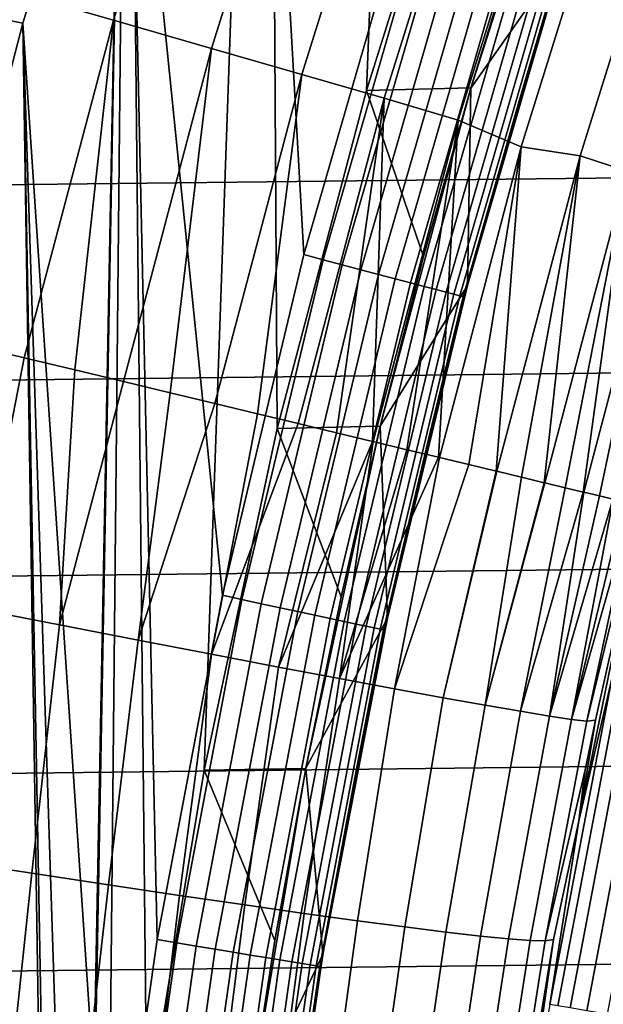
# Model space of a CAD drawing. Header units: metres. Extents: x -109 to 109, y -342 to 66.
# Tile 218 of 512: x -22.61 to -20.85, y 3.48 to 6.45. Entities that reach past the tile are written whole.
import ezdxf

# ---------------------------------------------------------------- set-up
doc = ezdxf.new("R2010")
doc.units = ezdxf.units.M
doc.layers.add('solid_K_24_62_16_000B91', color=7, linetype='CONTINUOUS')

msp = doc.modelspace()

# ---------------------------------------------------------------- linework, layer by layer
at = {"layer": 'solid_K_24_62_16_000B91'}
for points in [[(-21.567345, 6.233163, 34.599998), (-21.835815, 5.215312, 34.599998), (-21.863462, 9.653958, 34.599998), (-21.394461, 10.65304, 34.599998)], [(-21.2516, 7.23684, 34.599998), (-21.567345, 6.233163, 34.599998), (-21.394461, 10.65304, 34.599998)], [(-22.056339, 4.185711, 34.599998), (-22.228233, 3.147742, 34.599998), (-22.2861, 8.633621, 34.599998), (-21.863462, 9.653958, 34.599998)], [(-21.835815, 5.215312, 34.599998), (-22.056339, 4.185711, 34.599998), (-21.863462, 9.653958, 34.599998)], [(-21.462826, 6.752563, 34), (-21.495047, 9.498048, 34), (-21.911016, 8.494546, 34), (-21.755768, 5.739033, 34)], [(-22.450001, 0, 34.599998), (-22.661114, -7.594989, 34.599998), (-22.661114, 7.594989, 34.599998), (-22.2861, 8.633621, 34.599998)], [(-22.425337, 1.052007, 34.599998), (-22.450001, 0, 34.599998), (-22.2861, 8.633621, 34.599998)], [(-22.351341, 2.102394, 34.599998), (-22.425337, 1.052007, 34.599998), (-22.2861, 8.633621, 34.599998)], [(-22.228233, 3.147742, 34.599998), (-22.351341, 2.102394, 34.599998), (-22.2861, 8.633621, 34.599998)], [(-21.755768, 5.739033, 34), (-21.911016, 8.494546, 34), (-22.280167, 7.472891, 34), (-22.000879, 4.712881, 34)], [(-22.014547, 7.448311, -23.93474), (-22.328978, 6.444722, -23.93474), (-22.646284, 6.536298, -23.561533), (-22.327387, 7.554149, -23.561533)], [(-22.66087, 6.447574, 33.996353), (-22.601711, 6.435259, 34), (-22.280167, 7.472891, 34), (-22.338919, 7.487251, 33.996353)], [(-22.197618, 3.676365, 34), (-22.280167, 7.472891, 34), (-22.601711, 6.435259, 34), (-22.345552, 2.631767, 34)], [(-22.197618, 3.676365, 34), (-22.000879, 4.712881, 34), (-22.280167, 7.472891, 34)], [(-21.72349, 7.349842, -24.327097), (-22.033762, 6.359521, -24.327097), (-22.328978, 6.444722, -23.93474), (-22.014547, 7.448311, -23.93474)], [(-21.455261, 7.259097, -24.737186), (-21.761702, 6.281004, -24.737186), (-22.033762, 6.359521, -24.327097), (-21.72349, 7.349842, -24.327097)], [(-21.761702, 6.281004, -24.737186), (-21.455261, 7.259097, -24.737186), (-21.210829, 7.176402, -25.16353), (-21.513781, 6.209454, -25.16353)], [(-21.098301, 6.744196, 34.900002), (-21.252729, 6.240513, 34.900002), (-21.567345, 6.233163, 34.599998), (-21.2516, 7.23684, 34.599998)], [(-20.931759, 7.244581, 37.599998), (-20.975798, 6.634449, 37.75), (-21.252768, 6.240382, 37.599998)], [(-20.931759, 7.244581, 37.599998), (-21.252768, 6.240382, 37.599998), (-21.098301, 6.744196, 34.900002), (-20.93185, 7.244319, 34.900002)], [(-21.291193, 6.144074, -25.604593), (-21.513781, 6.209454, -25.16353), (-21.210829, 7.176402, -25.16353), (-20.991779, 7.09998, -25.604593)], [(-21.101078, 6.06309, -26.058783), (-21.291193, 6.144074, -25.604593), (-20.991779, 7.09998, -25.604593), (-20.813522, 6.986693, -26.058783)], [(25.51819, 7.081523, 84.926178), (-25.674267, 6.49876, 84.926178), (-25.817019, 5.912654, 84.926178), (25.674263, 6.498771, 84.926178)], [(-20.630579, 6.973846, -26.524464), (-20.924139, 6.036203, -26.524464), (-21.101078, 6.06309, -26.058783), (-20.813522, 6.986693, -26.058783)], [(-20.782179, 5.989999, -26.999956), (-20.924139, 6.036203, -26.524464), (-20.630579, 6.973846, -26.524464), (-20.492464, 6.916501, -26.999956)], [(-21.697645, 5.723091, 34.003647), (-21.405542, 6.733819, 34.003647), (-21.462826, 6.752563, 34), (-21.755768, 5.739033, 34)], [(-21.405542, 6.733819, 34.003647), (-21.697645, 5.723091, 34.003647), (-21.640162, 5.70793, 34.014545), (-21.348833, 6.715979, 34.014545)], [(-21.252768, 6.240382, 37.599998), (-21.252729, 6.240513, 34.900002), (-21.098301, 6.744196, 34.900002)], [(-21.348833, 6.715979, 34.014545), (-21.640162, 5.70793, 34.014545), (-21.584372, 5.693214, 34.032536), (-21.293795, 6.698665, 34.032536)], [(-21.293795, 6.698665, 34.032536), (-21.584372, 5.693214, 34.032536), (-21.531088, 5.679159, 34.057358), (-21.241228, 6.682128, 34.057358)], [(-21.241228, 6.682128, 34.057358), (-21.531088, 5.679159, 34.057358), (-21.481089, 5.665971, 34.088646), (-21.191902, 6.666611, 34.088646)], [(-20.989479, 6.602932, 34.440392), (-21.108845, 6.198116, 34.5), (-20.975798, 6.634449, 37.75), (-20.955366, 6.698703, 34.5)], [(-21.191902, 6.666611, 34.088646), (-21.481089, 5.665971, 34.088646), (-21.435104, 5.653842, 34.125946), (-21.146538, 6.65234, 34.125946)], [(-21.146538, 6.65234, 34.125946), (-21.435104, 5.653842, 34.125946), (-21.393808, 5.64295, 34.168709), (-21.105797, 6.639524, 34.168709)], [(-21.105797, 6.639524, 34.168709), (-21.393808, 5.64295, 34.168709), (-21.357803, 5.633453, 34.216316), (-21.070276, 6.62835, 34.216316)], [(-21.070276, 6.62835, 34.216316), (-21.357803, 5.633453, 34.216316), (-21.327616, 5.625491, 34.268066), (-21.040495, 6.618981, 34.268066)], [(-21.040495, 6.618981, 34.268066), (-21.327616, 5.625491, 34.268066), (-21.303686, 5.619179, 34.323208), (-21.016888, 6.611555, 34.323208)], [(-21.26339, 5.645197, 37.75), (-20.975798, 6.634449, 37.75), (-21.108845, 6.198116, 34.5), (-21.250368, 5.694019, 34.5)], [(-21.252768, 6.240382, 37.599998), (-20.975798, 6.634449, 37.75), (-21.26339, 5.645197, 37.75)], [(-21.016888, 6.611555, 34.323208), (-21.303686, 5.619179, 34.323208), (-21.286364, 5.61461, 34.380928), (-20.999798, 6.606179, 34.380928)], [(-20.999798, 6.606179, 34.380928), (-21.286364, 5.61461, 34.380928), (-21.275904, 5.61185, 34.440392), (-20.989479, 6.602932, 34.440392)], [(-20.989479, 6.602932, 34.440392), (-21.275904, 5.61185, 34.440392), (-21.108845, 6.198116, 34.5)], [(-22.328978, 6.444722, -23.93474), (-22.597681, 5.427935, -23.93474), (-22.755518, 5.465844, -23.745657), (-22.646284, 6.536298, -23.561533)], [(25.674263, 6.498771, 84.926178), (-25.817019, 5.912654, 84.926178), (-25.946384, 5.323495, 84.926178), (25.817017, 5.912664, 84.926178)], [(-22.934462, 5.394136, 33.996353), (-22.874962, 5.383871, 34), (-22.601711, 6.435259, 34), (-22.66087, 6.447574, 33.996353)], [(-22.493813, -0.527507, 34), (-22.601711, 6.435259, 34), (-22.874962, 5.383871, 34), (-22.60173, -6.435195, 34)], [(-22.444357, 1.581382, 34), (-22.345552, 2.631767, 34), (-22.601711, 6.435259, 34)], [(-22.493813, 0.527518, 34), (-22.444357, 1.581382, 34), (-22.601711, 6.435259, 34)], [(-22.493813, -0.527507, 34), (-22.493813, 0.527518, 34), (-22.601711, 6.435259, 34)], [(-22.445433, 5.391369, -24.128613), (-22.597681, 5.427935, -23.93474), (-22.328978, 6.444722, -23.93474)], [(-22.033762, 6.359521, -24.327097), (-22.298912, 5.356178, -24.327097), (-22.445433, 5.391369, -24.128613), (-22.328978, 6.444722, -23.93474)], [(-22.158253, 5.322395, -24.530016), (-22.298912, 5.356178, -24.327097), (-22.033762, 6.359521, -24.327097)], [(-21.761702, 6.281004, -24.737186), (-22.023581, 5.29005, -24.737186), (-22.158253, 5.322395, -24.530016), (-22.033762, 6.359521, -24.327097)], [(-21.895016, 5.259172, -24.948421), (-22.023581, 5.29005, -24.737186), (-21.761702, 6.281004, -24.737186)], [(-21.895016, 5.259172, -24.948421), (-21.761702, 6.281004, -24.737186), (-21.513781, 6.209454, -25.16353), (-21.772675, 5.229789, -25.16353)], [(-21.395182, 5.733126, 34.900002), (-21.525599, 5.222173, 34.900002), (-21.835815, 5.215312, 34.599998), (-21.567345, 6.233163, 34.599998)], [(-21.395182, 5.733126, 34.900002), (-21.567345, 6.233163, 34.599998), (-21.252729, 6.240513, 34.900002)], [(-21.525633, 5.222034, 37.599998), (-21.395182, 5.733126, 34.900002), (-21.252729, 6.240513, 34.900002), (-21.252768, 6.240382, 37.599998)], [(-21.252768, 6.240382, 37.599998), (-21.26339, 5.645197, 37.75), (-21.525633, 5.222034, 37.599998)], [(-21.657902, 5.202224, -25.379908), (-21.772675, 5.229789, -25.16353), (-21.513781, 6.209454, -25.16353)], [(-21.549429, 5.176172, -25.599693), (-21.657902, 5.202224, -25.379908), (-21.513781, 6.209454, -25.16353)], [(-21.291193, 6.144074, -25.604593), (-21.5471, 5.175613, -25.604593), (-21.549429, 5.176172, -25.599693), (-21.513781, 6.209454, -25.16353)], [(-21.275904, 5.61185, 34.440392), (-21.250368, 5.694019, 34.5), (-21.108845, 6.198116, 34.5)], [(-21.445263, 5.151155, -25.827435), (-21.5471, 5.175613, -25.604593), (-21.291193, 6.144074, -25.604593)], [(-21.349897, 5.128251, -26.053284), (-21.445263, 5.151155, -25.827435), (-21.291193, 6.144074, -25.604593)], [(-21.101078, 6.06309, -26.058783), (-21.347672, 5.127717, -26.058783), (-21.349897, 5.128251, -26.053284), (-21.291193, 6.144074, -25.604593)], [(-21.259108, 5.106447, -26.287273), (-21.347672, 5.127717, -26.058783), (-21.101078, 6.06309, -26.058783)], [(-21.177168, 5.086768, -26.518364), (-21.259108, 5.106447, -26.287273), (-21.101078, 6.06309, -26.058783)], [(-20.924139, 6.036203, -26.524464), (-21.175106, 5.086273, -26.524464), (-21.177168, 5.086768, -26.518364), (-21.101078, 6.06309, -26.058783)], [(-21.100109, 5.068262, -26.757771), (-21.175106, 5.086273, -26.524464), (-20.924139, 6.036203, -26.524464)], [(-21.03186, 5.051871, -26.993259), (-21.100109, 5.068262, -26.757771), (-20.924139, 6.036203, -26.524464)], [(-20.782179, 5.989999, -26.999956), (-21.030027, 5.051431, -26.999956), (-21.03186, 5.051871, -26.993259), (-20.924139, 6.036203, -26.524464)], [(-20.96884, 5.036737, -27.237228), (-21.030027, 5.051431, -26.999956), (-20.782179, 5.989999, -26.999956)], [(-20.914501, 5.023688, -27.476259), (-20.96884, 5.036737, -27.237228), (-20.782179, 5.989999, -26.999956)], [(-20.666603, 5.956263, -27.483545), (-20.912958, 5.023317, -27.483545), (-20.914501, 5.023688, -27.476259), (-20.782179, 5.989999, -26.999956)], [(-20.86577, 5.011986, -27.723923), (-20.912958, 5.023317, -27.483545), (-20.666603, 5.956263, -27.483545)], [(-20.82551, 5.002318, -27.965628), (-20.86577, 5.011986, -27.723923), (-20.666603, 5.956263, -27.483545)], [(25.817017, 5.912664, 84.926178), (-25.946384, 5.323495, 84.926178), (-26.062328, 4.731425, 84.926178), (25.946383, 5.323504, 84.926178)], [(-21.942051, 4.699783, 34.003647), (-21.697645, 5.723091, 34.003647), (-21.755768, 5.739033, 34), (-22.000879, 4.712881, 34)], [(-21.697645, 5.723091, 34.003647), (-21.942051, 4.699783, 34.003647), (-21.883921, 4.687333, 34.014545), (-21.640162, 5.70793, 34.014545)], [(-21.525633, 5.222034, 37.599998), (-21.525599, 5.222173, 34.900002), (-21.395182, 5.733126, 34.900002)], [(-21.640162, 5.70793, 34.014545), (-21.883921, 4.687333, 34.014545), (-21.827501, 4.675248, 34.032536), (-21.584372, 5.693214, 34.032536)], [(-21.584372, 5.693214, 34.032536), (-21.827501, 4.675248, 34.032536), (-21.773617, 4.663706, 34.057358), (-21.531088, 5.679159, 34.057358)], [(-21.275904, 5.61185, 34.440392), (-21.379854, 5.186697, 34.5), (-21.26339, 5.645197, 37.75), (-21.250368, 5.694019, 34.5)], [(-21.531088, 5.679159, 34.057358), (-21.773617, 4.663706, 34.057358), (-21.723055, 4.652876, 34.088646), (-21.481089, 5.665971, 34.088646)], [(-21.481089, 5.665971, 34.088646), (-21.723055, 4.652876, 34.088646), (-21.676554, 4.642916, 34.125946), (-21.435104, 5.653842, 34.125946)], [(-21.435104, 5.653842, 34.125946), (-21.676554, 4.642916, 34.125946), (-21.634792, 4.633971, 34.168709), (-21.393808, 5.64295, 34.168709)], [(-21.393808, 5.64295, 34.168709), (-21.634792, 4.633971, 34.168709), (-21.598383, 4.626173, 34.216316), (-21.357803, 5.633453, 34.216316)], [(-21.525633, 5.222034, 37.599998), (-21.26339, 5.645197, 37.75), (-21.504354, 4.643567, 37.75)], [(-21.504354, 4.643567, 37.75), (-21.26339, 5.645197, 37.75), (-21.379854, 5.186697, 34.5), (-21.497231, 4.676436, 34.5)], [(-21.357803, 5.633453, 34.216316), (-21.598383, 4.626173, 34.216316), (-21.567854, 4.619634, 34.268066), (-21.327616, 5.625491, 34.268066)], [(-21.327616, 5.625491, 34.268066), (-21.567854, 4.619634, 34.268066), (-21.543655, 4.61445, 34.323208), (-21.303686, 5.619179, 34.323208)], [(-21.303686, 5.619179, 34.323208), (-21.543655, 4.61445, 34.323208), (-21.526138, 4.610699, 34.380928), (-21.286364, 5.61461, 34.380928)], [(-21.286364, 5.61461, 34.380928), (-21.526138, 4.610699, 34.380928), (-21.515558, 4.608433, 34.440392), (-21.275904, 5.61185, 34.440392)], [(-21.275904, 5.61185, 34.440392), (-21.515558, 4.608433, 34.440392), (-21.379854, 5.186697, 34.5)], [(-22.744846, 4.673053, -23.963205), (-23.014368, 4.726016, -23.647379), (-22.755518, 5.465844, -23.745657), (-22.597681, 5.427935, -23.93474)], [(-22.491232, 4.623507, -24.292479), (-22.744846, 4.673053, -23.963205), (-22.597681, 5.427935, -23.93474), (-22.445433, 5.391369, -24.128613)], [(-22.874962, 5.383871, 34), (-22.874977, -5.383806, 34), (-22.60173, -6.435195, 34)], [(-22.491232, 4.623507, -24.292479), (-22.445433, 5.391369, -24.128613), (-22.298912, 5.356178, -24.327097)], [(-22.254173, 4.577507, -24.634357), (-22.491232, 4.623507, -24.292479), (-22.298912, 5.356178, -24.327097), (-22.158253, 5.322395, -24.530016)], [(25.946383, 5.323504, 84.926178), (-26.062328, 4.731425, 84.926178), (-26.164757, 4.136897, 84.926178), (26.062326, 4.731433, 84.926178)], [(-22.254173, 4.577507, -24.634357), (-22.158253, 5.322395, -24.530016), (-22.023581, 5.29005, -24.737186)], [(-22.034271, 4.535166, -24.987974), (-22.254173, 4.577507, -24.634357), (-22.023581, 5.29005, -24.737186), (-21.895016, 5.259172, -24.948421)], [(-22.034271, 4.535166, -24.987974), (-21.895016, 5.259172, -24.948421), (-21.772675, 5.229789, -25.16353)], [(-22.034271, 4.535166, -24.987974), (-21.772675, 5.229789, -25.16353), (-21.657902, 5.202224, -25.379908), (-21.832085, 4.496595, -25.352428)], [(-21.643822, 4.70824, 34.900002), (-21.835815, 5.215312, 34.599998), (-21.525599, 5.222173, 34.900002)], [(-21.749708, 4.191979, 37.599998), (-21.643822, 4.70824, 34.900002), (-21.525599, 5.222173, 34.900002), (-21.525633, 5.222034, 37.599998)], [(-21.525633, 5.222034, 37.599998), (-21.504354, 4.643567, 37.75), (-21.749708, 4.191979, 37.599998)], [(-21.643822, 4.70824, 34.900002), (-21.749773, 4.191639, 34.900002), (-22.056339, 4.185711, 34.599998), (-21.835815, 5.215312, 34.599998)], [(-21.832085, 4.496595, -25.352428), (-21.657902, 5.202224, -25.379908), (-21.549429, 5.176172, -25.599693)], [(-21.64813, 4.46189, -25.726795), (-21.832085, 4.496595, -25.352428), (-21.549429, 5.176172, -25.599693), (-21.5471, 5.175613, -25.604593)], [(-21.64813, 4.46189, -25.726795), (-21.5471, 5.175613, -25.604593), (-21.445263, 5.151155, -25.827435)], [(-21.515558, 4.608433, 34.440392), (-21.497231, 4.676436, 34.5), (-21.379854, 5.186697, 34.5)], [(-21.64813, 4.46189, -25.726795), (-21.445263, 5.151155, -25.827435), (-21.349897, 5.128251, -26.053284)], [(-21.482874, 4.431139, -26.110123), (-21.64813, 4.46189, -25.726795), (-21.349897, 5.128251, -26.053284), (-21.347672, 5.127717, -26.058783)], [(-21.482874, 4.431139, -26.110123), (-21.347672, 5.127717, -26.058783), (-21.259108, 5.106447, -26.287273)], [(-21.482874, 4.431139, -26.110123), (-21.259108, 5.106447, -26.287273), (-21.177168, 5.086768, -26.518364), (-21.336737, 4.404422, -26.501432)], [(-21.336737, 4.404422, -26.501432), (-21.177168, 5.086768, -26.518364), (-21.175106, 5.086273, -26.524464)], [(-21.210089, 4.381806, -26.899733), (-21.336737, 4.404422, -26.501432), (-21.175106, 5.086273, -26.524464), (-21.100109, 5.068262, -26.757771)], [(-21.210089, 4.381806, -26.899733), (-21.100109, 5.068262, -26.757771), (-21.03186, 5.051871, -26.993259)], [(-21.210089, 4.381806, -26.899733), (-21.03186, 5.051871, -26.993259), (-21.030027, 5.051431, -26.999956)], [(-21.103252, 4.363349, -27.30401), (-21.210089, 4.381806, -26.899733), (-21.030027, 5.051431, -26.999956), (-20.96884, 5.036737, -27.237228)], [(-21.103252, 4.363349, -27.30401), (-20.96884, 5.036737, -27.237228), (-20.914501, 5.023688, -27.476259)], [(-21.016502, 4.349097, -27.713236), (-21.103252, 4.363349, -27.30401), (-20.914501, 5.023688, -27.476259), (-20.912958, 5.023317, -27.483545)], [(-21.016502, 4.349097, -27.713236), (-20.912958, 5.023317, -27.483545), (-20.86577, 5.011986, -27.723923)], [(-21.016502, 4.349097, -27.713236), (-20.86577, 5.011986, -27.723923), (-20.82551, 5.002318, -27.965628)], [(-20.828825, 4.461341, -29.41346), (-20.927711, 4.03348, -29.262819), (-20.73381, 4.980304, -28.9564), (-20.712088, 5.02469, -29.262819)], [(-20.950056, 4.339087, -28.126369), (-21.016502, 4.349097, -27.713236), (-20.82551, 5.002318, -27.965628), (-20.82432, 5.002033, -27.97349)], [(-20.950056, 4.339087, -28.126369), (-20.82432, 5.002033, -27.97349), (-20.791275, 4.994098, -28.216097)], [(-20.950056, 4.339087, -28.126369), (-20.791275, 4.994098, -28.216097), (-20.765207, 4.98784, -28.4596)], [(-20.904083, 4.333344, -28.542358), (-20.950056, 4.339087, -28.126369), (-20.765207, 4.98784, -28.4596), (-20.764431, 4.987654, -28.468019)], [(-20.904083, 4.333344, -28.542358), (-20.764431, 4.987654, -28.468019), (-20.745621, 4.983138, -28.711977)], [(-20.745621, 4.983138, -28.711977), (-20.73381, 4.980304, -28.9564), (-20.87776, 4.336778, -28.960279), (-20.904083, 4.333344, -28.542358)], [(-20.87776, 4.336778, -28.960279), (-20.73381, 4.980304, -28.9564), (-20.927711, 4.03348, -29.262819)], [(26.062326, 4.731433, 84.926178), (-26.164757, 4.136897, 84.926178), (-26.253656, 3.539984, 84.926178), (26.164757, 4.136904, 84.926178)], [(-22.138224, 3.666144, 34.003647), (-21.942051, 4.699783, 34.003647), (-22.000879, 4.712881, 34), (-22.197618, 3.676365, 34)], [(-21.942051, 4.699783, 34.003647), (-22.138224, 3.666144, 34.003647), (-22.079575, 3.656432, 34.014545), (-21.883921, 4.687333, 34.014545)], [(-21.883921, 4.687333, 34.014545), (-22.079575, 3.656432, 34.014545), (-22.02265, 3.647005, 34.032536), (-21.827501, 4.675248, 34.032536)], [(-21.749708, 4.191979, 37.599998), (-21.749773, 4.191639, 34.900002), (-21.643822, 4.70824, 34.900002)], [(-22.744846, 4.673053, -23.963205), (-22.491232, 4.623507, -24.292479), (-22.575052, 3.875526, -24.381044), (-22.821896, 3.913433, -24.055004)], [(-21.827501, 4.675248, 34.032536), (-22.02265, 3.647005, 34.032536), (-21.968285, 3.638002, 34.057358), (-21.773617, 4.663706, 34.057358)], [(-21.773617, 4.663706, 34.057358), (-21.968285, 3.638002, 34.057358), (-21.917271, 3.629554, 34.088646), (-21.723055, 4.652876, 34.088646)], [(-21.515558, 4.608433, 34.440392), (-21.602432, 4.163527, 34.5), (-21.504354, 4.643567, 37.75), (-21.497231, 4.676436, 34.5)], [(-21.723055, 4.652876, 34.088646), (-21.917271, 3.629554, 34.088646), (-21.870354, 3.621784, 34.125946), (-21.676554, 4.642916, 34.125946)], [(-21.676554, 4.642916, 34.125946), (-21.870354, 3.621784, 34.125946), (-21.828218, 3.614806, 34.168709), (-21.634792, 4.633971, 34.168709)], [(-21.634792, 4.633971, 34.168709), (-21.828218, 3.614806, 34.168709), (-21.791483, 3.608723, 34.216316), (-21.598383, 4.626173, 34.216316)], [(-21.598383, 4.626173, 34.216316), (-21.791483, 3.608723, 34.216316), (-21.760681, 3.603622, 34.268066), (-21.567854, 4.619634, 34.268066)], [(-21.749708, 4.191979, 37.599998), (-21.504354, 4.643567, 37.75), (-21.698164, 3.631754, 37.75)], [(-21.698164, 3.631754, 37.75), (-21.504354, 4.643567, 37.75), (-21.602432, 4.163527, 34.5), (-21.695396, 3.64826, 34.5)], [(-22.491232, 4.623507, -24.292479), (-22.254173, 4.577507, -24.634357), (-22.344366, 3.840624, -24.719034), (-22.575052, 3.875526, -24.381044)], [(-21.567854, 4.619634, 34.268066), (-21.760681, 3.603622, 34.268066), (-21.736265, 3.599579, 34.323208), (-21.543655, 4.61445, 34.323208)], [(-21.543655, 4.61445, 34.323208), (-21.736265, 3.599579, 34.323208), (-21.718592, 3.596652, 34.380928), (-21.526138, 4.610699, 34.380928)], [(-21.526138, 4.610699, 34.380928), (-21.718592, 3.596652, 34.380928), (-21.707918, 3.594885, 34.440392), (-21.515558, 4.608433, 34.440392)], [(-21.515558, 4.608433, 34.440392), (-21.707918, 3.594885, 34.440392), (-21.602432, 4.163527, 34.5)], [(-22.254173, 4.577507, -24.634357), (-22.034271, 4.535166, -24.987974), (-22.130404, 3.808813, -25.068148), (-22.344366, 3.840624, -24.719034)], [(-22.034271, 4.535166, -24.987974), (-21.832085, 4.496595, -25.352428), (-21.933691, 3.780171, -25.42753), (-22.130404, 3.808813, -25.068148)], [(-21.832085, 4.496595, -25.352428), (-21.64813, 4.46189, -25.726795), (-21.754707, 3.754768, -25.796301), (-21.933691, 3.780171, -25.42753)], [(-21.64813, 4.46189, -25.726795), (-21.482874, 4.431139, -26.110123), (-21.593893, 3.732667, -26.173555), (-21.754707, 3.754768, -25.796301)], [(-21.015045, 3.480143, -29.41346), (-20.927711, 4.03348, -29.262819), (-20.828825, 4.461341, -29.41346)], [(-21.015045, 3.480143, -29.41346), (-20.828825, 4.461341, -29.41346), (-20.804649, 4.456162, -29.565153), (-20.990652, 3.476104, -29.565153)], [(-20.990652, 3.476104, -29.565153), (-20.804649, 4.456162, -29.565153), (-20.767906, 4.448292, -29.714186), (-20.953581, 3.469965, -29.714186)], [(-20.953581, 3.469965, -29.714186), (-20.767906, 4.448292, -29.714186), (-20.718864, 4.437788, -29.859468), (-20.904102, 3.461771, -29.859468)], [(-21.482874, 4.431139, -26.110123), (-21.336737, 4.404422, -26.501432), (-21.451639, 3.713921, -26.558372), (-21.593893, 3.732667, -26.173555)], [(-20.904102, 3.461771, -29.859468), (-20.718864, 4.437788, -29.859468), (-20.657885, 4.424727, -29.999943), (-20.842577, 3.451582, -29.999943)], [(-21.336737, 4.404422, -26.501432), (-21.210089, 4.381806, -26.899733), (-21.328295, 3.698575, -26.949808), (-21.451639, 3.713921, -26.558372)], [(-21.210089, 4.381806, -26.899733), (-21.103252, 4.363349, -27.30401), (-21.224163, 3.686669, -27.346907), (-21.328295, 3.698575, -26.949808)], [(-21.103252, 4.363349, -27.30401), (-21.016502, 4.349097, -27.713236), (-21.1395, 3.678231, -27.748693), (-21.224163, 3.686669, -27.346907)], [(-21.016502, 4.349097, -27.713236), (-20.950056, 4.339087, -28.126369), (-21.074509, 3.673281, -28.154184), (-21.1395, 3.678231, -27.748693)], [(-20.950056, 4.339087, -28.126369), (-20.904083, 4.333344, -28.542358), (-21.029352, 3.671832, -28.562389), (-21.074509, 3.673281, -28.154184)], [(-20.904083, 4.333344, -28.542358), (-20.87776, 4.336778, -28.960279), (-20.908281, 4.1868, -28.96228), (-21.029352, 3.671832, -28.562389)], [(-20.908281, 4.1868, -28.96228), (-20.87776, 4.336778, -28.960279), (-20.927711, 4.03348, -29.262819)], [(-21.843349, 3.672948, 34.900002), (-21.924522, 3.152425, 34.900002), (-22.228233, 3.147742, 34.599998), (-22.056339, 4.185711, 34.599998)], [(-21.843349, 3.672948, 34.900002), (-22.056339, 4.185711, 34.599998), (-21.749773, 4.191639, 34.900002)], [(-21.749708, 4.191979, 37.599998), (-21.698164, 3.631754, 37.75), (-21.924561, 3.152161, 37.599998)], [(-21.749708, 4.191979, 37.599998), (-21.924561, 3.152161, 37.599998), (-21.843349, 3.672948, 34.900002), (-21.749773, 4.191639, 34.900002)], [(-21.029352, 3.671832, -28.562389), (-20.908281, 4.1868, -28.96228), (-20.927711, 4.03348, -29.262819), (-21.003723, 3.676145, -28.972416)], [(-21.707918, 3.594885, 34.440392), (-21.695396, 3.64826, 34.5), (-21.602432, 4.163527, 34.5)], [(26.164757, 4.136904, 84.926178), (-26.253656, 3.539984, 84.926178), (-26.328917, 2.941396, 84.926178), (26.253654, 3.539989, 84.926178)], [(-21.015045, 3.480143, -29.41346), (-21.095928, 3.033133, -29.262819), (-21.003723, 3.676145, -28.972416), (-20.927711, 4.03348, -29.262819)], [(-22.821896, 3.913433, -24.055004), (-22.575052, 3.875526, -24.381044), (-22.652464, 3.144953, -24.445713), (-22.895075, 3.173606, -24.121799)], [(-22.575052, 3.875526, -24.381044), (-22.344366, 3.840624, -24.719034), (-22.425789, 3.118765, -24.781172), (-22.652464, 3.144953, -24.445713)], [(-22.344366, 3.840624, -24.719034), (-22.130404, 3.808813, -25.068148), (-22.215591, 3.095104, -25.127375), (-22.425789, 3.118765, -24.781172)], [(-22.130404, 3.808813, -25.068148), (-21.933691, 3.780171, -25.42753), (-22.022369, 3.074027, -25.483494), (-22.215591, 3.095104, -25.127375)], [(-21.933691, 3.780171, -25.42753), (-21.754707, 3.754768, -25.796301), (-21.846588, 3.055584, -25.84868), (-22.022369, 3.074027, -25.483494)], [(-21.754707, 3.754768, -25.796301), (-21.593893, 3.732667, -26.173555), (-21.688667, 3.039819, -26.222061), (-21.846588, 3.055584, -25.84868)], [(-21.593893, 3.732667, -26.173555), (-21.451639, 3.713921, -26.558372), (-21.548983, 3.026771, -26.602741), (-21.688667, 3.039819, -26.222061)], [(-21.451639, 3.713921, -26.558372), (-21.328295, 3.698575, -26.949808), (-21.42787, 3.016469, -26.989815), (-21.548983, 3.026771, -26.602741)], [(-21.328295, 3.698575, -26.949808), (-21.224163, 3.686669, -27.346907), (-21.325617, 3.008939, -27.382355), (-21.42787, 3.016469, -26.989815)], [(-21.224163, 3.686669, -27.346907), (-21.1395, 3.678231, -27.748693), (-21.242468, 3.004199, -27.779425), (-21.325617, 3.008939, -27.382355)], [(-21.1395, 3.678231, -27.748693), (-21.074509, 3.673281, -28.154184), (-21.178623, 3.002259, -28.180073), (-21.242468, 3.004199, -27.779425)], [(-22.285732, 2.624446, 34.003647), (-22.138224, 3.666144, 34.003647), (-22.197618, 3.676365, 34), (-22.345552, 2.631767, 34)], [(-22.138224, 3.666144, 34.003647), (-22.285732, 2.624446, 34.003647), (-22.226692, 2.617493, 34.014545), (-22.079575, 3.656432, 34.014545)], [(-22.079575, 3.656432, 34.014545), (-22.226692, 2.617493, 34.014545), (-22.169388, 2.610745, 34.032536), (-22.02265, 3.647005, 34.032536)], [(-21.924561, 3.152161, 37.599998), (-21.924522, 3.152425, 34.900002), (-21.843349, 3.672948, 34.900002)], [(-21.698164, 3.631754, 37.75), (-21.695396, 3.64826, 34.5), (-21.776072, 3.130926, 34.5)], [(-21.707918, 3.594885, 34.440392), (-21.776072, 3.130926, 34.5), (-21.695396, 3.64826, 34.5)], [(-21.074509, 3.673281, -28.154184), (-21.029352, 3.671832, -28.562389), (-21.134233, 3.003126, -28.583347), (-21.178623, 3.002259, -28.180073)], [(-21.029352, 3.671832, -28.562389), (-21.003723, 3.676145, -28.972416), (-21.062981, 3.317989, -28.980673), (-21.134233, 3.003126, -28.583347)], [(-21.062981, 3.317989, -28.980673), (-21.003723, 3.676145, -28.972416), (-21.095928, 3.033133, -29.262819)], [(-22.02265, 3.647005, 34.032536), (-22.169388, 2.610745, 34.032536), (-22.11466, 2.6043, 34.057358), (-21.968285, 3.638002, 34.057358)], [(-21.968285, 3.638002, 34.057358), (-22.11466, 2.6043, 34.057358), (-22.063307, 2.598252, 34.088646), (-21.917271, 3.629554, 34.088646)], [(-21.917271, 3.629554, 34.088646), (-22.063307, 2.598252, 34.088646), (-22.016077, 2.59269, 34.125946), (-21.870354, 3.621784, 34.125946)], [(-21.870354, 3.621784, 34.125946), (-22.016077, 2.59269, 34.125946), (-21.973661, 2.587696, 34.168709), (-21.828218, 3.614806, 34.168709)], [(-21.924561, 3.152161, 37.599998), (-21.698164, 3.631754, 37.75), (-21.844395, 2.611978, 37.75)], [(-21.698164, 3.631754, 37.75), (-21.776072, 3.130926, 34.5), (-21.844414, 2.611819, 34.5), (-21.844395, 2.611978, 37.75)], [(-21.828218, 3.614806, 34.168709), (-21.973661, 2.587696, 34.168709), (-21.93668, 2.58334, 34.216316), (-21.791483, 3.608723, 34.216316)], [(-21.791483, 3.608723, 34.216316), (-21.93668, 2.58334, 34.216316), (-21.905674, 2.579689, 34.268066), (-21.760681, 3.603622, 34.268066)], [(-21.760681, 3.603622, 34.268066), (-21.905674, 2.579689, 34.268066), (-21.881096, 2.576795, 34.323208), (-21.736265, 3.599579, 34.323208)], [(-21.736265, 3.599579, 34.323208), (-21.881096, 2.576795, 34.323208), (-21.863304, 2.574699, 34.380928), (-21.718592, 3.596652, 34.380928)], [(-21.718592, 3.596652, 34.380928), (-21.863304, 2.574699, 34.380928), (-21.85256, 2.573434, 34.440392), (-21.707918, 3.594885, 34.440392)], [(-21.707918, 3.594885, 34.440392), (-21.85256, 2.573434, 34.440392), (-21.776072, 3.130926, 34.5)], [(26.253654, 3.539989, 84.926178), (-26.328917, 2.941396, 84.926178), (-26.390532, 2.341233, 84.926178), (26.328917, 2.9414, 84.926178)]]:
    msp.add_3dface(points, dxfattribs=at)

doc.saveas('drawing.dxf')
